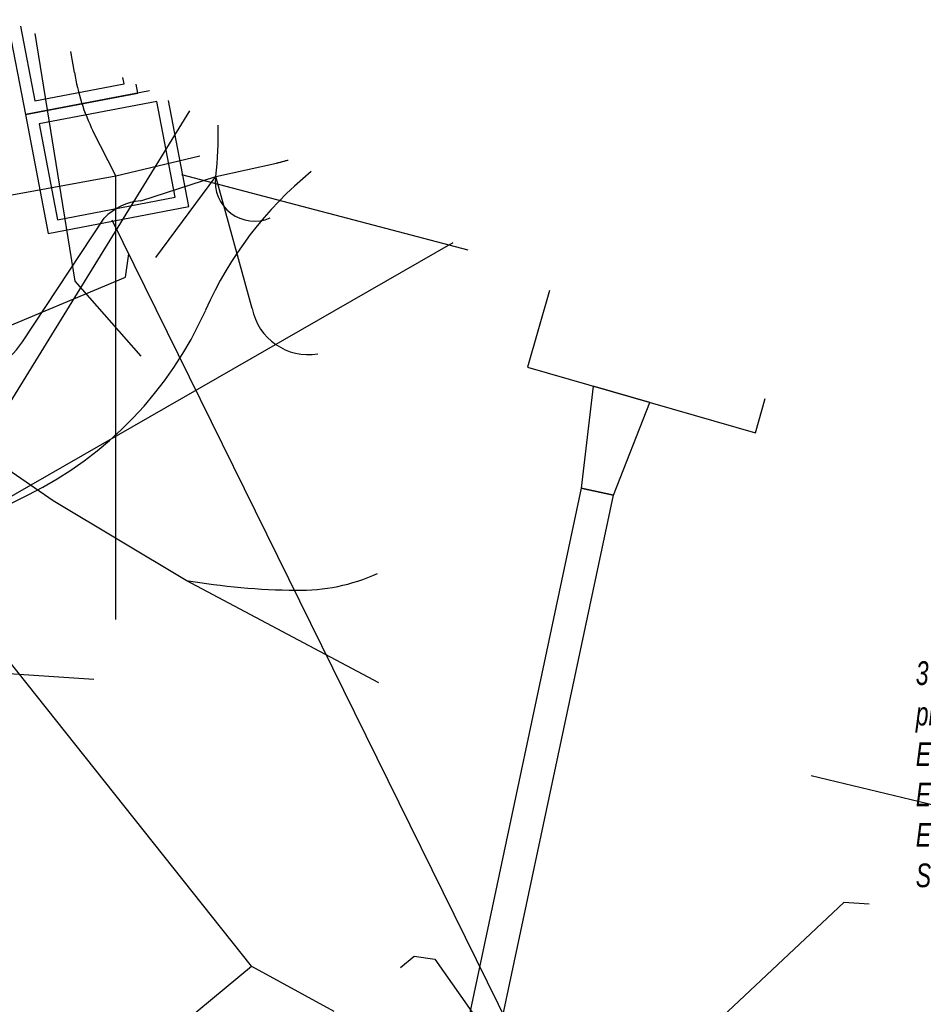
# Model space of a CAD drawing. Header units: metres. Extents: x 2695563 to 2696938, y 1260544 to 1262032.
# Tile 316 of 340: x 2696838 to 2696857, y 1261686 to 1261707. Entities that reach past the tile are written whole.
import ezdxf

# ---------------------------------------------------------------- set-up
doc = ezdxf.new("R2010")
doc.units = ezdxf.units.M
doc.header["$LTSCALE"] = 100
doc.linetypes.add('AUSGEZOGEN', pattern=[0])
doc.linetypes.add('STRICHLINIE2_S3', pattern=[0.25, 0.15, -0.1])
for name, color, linetype in [('EU_Cadastre des conduites', 24, 'AUSGEZOGEN'), ('EU_Cadastre des conduites_Ouvrage spécial – Polygone de détail', 24, 'AUSGEZOGEN'), ('EU_Cadastre des conduites_Regard normalisé – Texte', 24, 'AUSGEZOGEN'), ('EU_Cadastre des conduites_Station de pompage – Polygone de détail', 24, 'AUSGEZOGEN'), ('Réseau électrique_Cadastre des conduite_Bord du tracé', 1, 'AUSGEZOGEN'), ('Réseau électrique_Cadastre des conduite_Tronçon de tracé', 1, 'AUSGEZOGEN'), ('Réseau électrique_Cadastre des conduites_Ouvrage_Surface-Ligne-Point', 1, 'AUSGEZOGEN'), ('Télécommunications_SW_Cadastre des conduites_Bord du tracé', 94, 'AUSGEZOGEN')]:
    doc.layers.add(name, color=color, linetype=linetype)
doc.styles.add('ARIAL', font='arial.ttf')
pattern_1 = [(0, (8100, 8100), (4050, 4050), [4050, -4050]), (90, (8100, 8100), (-4050, 4050), [4050, -4050])]
pattern_2 = [(0, (2708005, 1273150), (6075, 6075), [6075, -6075]), (90, (2708005, 1273150), (-6075, 6075), [6075, -6075])]

# ---------------------------------------------------------------- blocks, each defined once
blk = doc.blocks.new('COMPLEXOBJECT_1591')
at = {"layer": 'Réseau électrique_Cadastre des conduites_Ouvrage_Surface-Ligne-Point', "lineweight": 18, "transparency": 33554687}
h = blk.add_hatch(dxfattribs=at)
h.set_pattern_fill('MUSTER', color=1, scale=4050, style=0, pattern_type=2)
h.set_pattern_definition(pattern_1)
h.paths.add_polyline_path([(6852.95, 11699.597), (6848.348, 11701.897), (6847.878, 11700.264), (6852.74, 11698.866)], flags=0)
h = blk.add_hatch(dxfattribs=at)
h.set_pattern_fill('MUSTER', color=1, scale=4050, style=0, pattern_type=2)
h.set_pattern_definition(pattern_1)
h.paths.add_polyline_path([(6851.018, 11700.764), (6851.129, 11701.148), (6850.456, 11701.342), (6850.345, 11700.957)], flags=0)
blk = doc.blocks.new('COMPLEXOBJECT_1694')
at = {"layer": 'Réseau électrique_Cadastre des conduite_Bord du tracé', "color": 1, "linetype": 'AUSGEZOGEN', "transparency": 33554687}
blk.add_line((6849.026, 11697.681), (6845.702, 11682.018), dxfattribs=at)
for points in [[(6846.367, 11681.778), (6849.711, 11697.535), (6849.026, 11697.681)], [(6843.721, 11678.244), (6839.337, 11674.154), (6837.621, 11672.672), (6835.43, 11670.39), (6836.418, 11669.609), (6838.126, 11672.184), (6839.805, 11673.633), (6844.285, 11677.814)]]:
    blk.add_lwpolyline(points, dxfattribs=at)
for centre, radius, start, end in [((6838.438, 11683.424), 7.399, 315.5646, 349.0447), ((6838.742, 11683.254), 7.767, 315.5371, 349.0435)]:
    blk.add_arc(centre, radius, start, end, dxfattribs=at)
blk = doc.blocks.new('COMPLEXOBJECT_1894')
at = {"layer": 'Réseau électrique_Cadastre des conduite_Tronçon de tracé', "color": 1, "linetype": 'AUSGEZOGEN', "transparency": 33554687}
for p, q in [((6838.219, 11706.548), (6838.141, 11706.996)), ((6839.101, 11704.348), (6838.611, 11705.303))]:
    blk.add_line(p, q, dxfattribs=at)
blk.add_arc((6842.442, 11707.194), 4.272, 188.6907, 206.2635, dxfattribs=at)
blk = doc.blocks.new('COMPLEXOBJECT_2647')
at = {"layer": 'Réseau électrique_Cadastre des conduite_Tronçon de tracé', "color": 1, "linetype": 'AUSGEZOGEN', "transparency": 33554687}
for centre, radius, start, end in [((6843.027, 11699.509), 4.003, 268.8049, 294.4103), ((6843.131, 11710.739), 15.234, 260.4271, 269.2985)]:
    blk.add_arc(centre, radius, start, end, dxfattribs=at)
blk = doc.blocks.new('COMPLEXOBJECT_2648')
at = {"layer": 'Réseau électrique_Cadastre des conduite_Tronçon de tracé', "color": 1, "linetype": 'AUSGEZOGEN', "transparency": 33554687}
for p, q in [((6839.631, 11703.814), (6841.229, 11704.33)), ((6837.109, 11700.804), (6838.851, 11703.443)), ((6834.532, 11699.638), (6835.703, 11699.999))]:
    blk.add_line(p, q, dxfattribs=at)
for centre, radius, start, end in [((6839.745, 11702.569), 1.251, 95.2353, 135.64), ((6835.571, 11701.86), 1.866, 274.0648, 325.5215)]:
    blk.add_arc(centre, radius, start, end, dxfattribs=at)
blk = doc.blocks.new('COMPLEXOBJECT_2650')
at = {"layer": 'Réseau électrique_Cadastre des conduite_Tronçon de tracé', "color": 1, "linetype": 'AUSGEZOGEN', "transparency": 33554687}
blk.add_line((6842.006, 11701.518), (6841.229, 11704.33), dxfattribs=at)
blk.add_arc((6843.202, 11701.753), 1.219, 191.1178, 279.7855, dxfattribs=at)
blk = doc.blocks.new('COMPLEXOBJECT_2686')
at = {"layer": 'Réseau électrique_Cadastre des conduite_Tronçon de tracé', "color": 1, "linetype": 'STRICHLINIE2_S3', "transparency": 33554687}
blk.add_line((6834.911, 11696.392), (6837.229, 11697.545), dxfattribs=at)
for centre, radius, start, end in [((6848.322, 11698.246), 7.992, 129.2424, 156.1072), ((6833.704, 11704.723), 7.997, 296.1551, 336.0997)]:
    blk.add_arc(centre, radius, start, end, dxfattribs=at)

msp = doc.modelspace()

# ---------------------------------------------------------------- hatches: boundary and pattern name
at = {"layer": 'Réseau électrique_Cadastre des conduite_Bord du tracé', "lineweight": 18, "transparency": 33554687}
h = msp.add_hatch(dxfattribs=at)
h.set_pattern_fill('MUSTER', color=1, scale=6075, style=0, pattern_type=2)
h.set_pattern_definition(pattern_2)
h.paths.add_polyline_path([(2696850.681, 1261697.345), (2696851.46, 1261699.324), (2696850.248, 1261699.672), (2696849.996, 1261697.491)], flags=0)
h = msp.add_hatch(dxfattribs=at)
h.set_pattern_fill('MUSTER', color=1, scale=6075, style=0, pattern_type=2)
h.set_pattern_definition(pattern_2)
h.paths.add_polyline_path([(2696849.996, 1261697.491), (2696846.672, 1261681.828), (2696846.644, 1261681.691), (2696846.614, 1261681.555), (2696846.581, 1261681.42), (2696846.545, 1261681.285), (2696846.507, 1261681.151), (2696846.467, 1261681.017), (2696846.424, 1261680.885), (2696846.378, 1261680.753), (2696846.33, 1261680.622), (2696846.28, 1261680.492), (2696846.227, 1261680.363), (2696846.172, 1261680.235), (2696846.114, 1261680.108), (2696846.054, 1261679.982), (2696845.991, 1261679.857), (2696845.926, 1261679.734), (2696845.859, 1261679.611), (2696845.79, 1261679.49), (2696845.718, 1261679.371), (2696845.644, 1261679.253), (2696845.568, 1261679.136), (2696845.49, 1261679.02), (2696845.409, 1261678.906), (2696845.327, 1261678.794), (2696845.242, 1261678.683), (2696845.155, 1261678.574), (2696845.066, 1261678.467), (2696844.975, 1261678.361), (2696844.882, 1261678.257), (2696844.788, 1261678.155), (2696844.691, 1261678.054), (2696840.307, 1261673.964), (2696838.591, 1261672.482), (2696836.4, 1261670.2), (2696837.388, 1261669.419), (2696839.096, 1261671.994), (2696840.775, 1261673.443), (2696845.255, 1261677.624), (2696845.357, 1261677.73), (2696845.456, 1261677.837), (2696845.554, 1261677.946), (2696845.649, 1261678.057), (2696845.743, 1261678.17), (2696845.834, 1261678.285), (2696845.923, 1261678.401), (2696846.01, 1261678.519), (2696846.094, 1261678.639), (2696846.177, 1261678.76), (2696846.257, 1261678.883), (2696846.335, 1261679.007), (2696846.41, 1261679.133), (2696846.483, 1261679.26), (2696846.553, 1261679.388), (2696846.622, 1261679.518), (2696846.687, 1261679.649), (2696846.75, 1261679.781), (2696846.811, 1261679.914), (2696846.869, 1261680.049), (2696846.925, 1261680.184), (2696846.978, 1261680.321), (2696847.028, 1261680.458), (2696847.076, 1261680.597), (2696847.121, 1261680.736), (2696847.164, 1261680.876), (2696847.204, 1261681.017), (2696847.241, 1261681.159), (2696847.276, 1261681.301), (2696847.308, 1261681.444), (2696847.337, 1261681.588), (2696850.681, 1261697.345)], flags=0)

# ---------------------------------------------------------------- linework, layer by layer
at = {"layer": 'EU_Cadastre des conduites', "color": 24, "linetype": 'AUSGEZOGEN', "transparency": 33554687}
for p, q in [((2696847.584, 1261702.573), (2696841.48, 1261704.18)), ((2696849.83, 1261683.24), (2696839.99, 1261703.21))]:
    msp.add_line(p, q, dxfattribs=at)
for points in [[(2696837.321, 1261700.758), (2696840.275, 1261701.997), (2696840.344, 1261702.492)], [(2696839.6, 1261693.41), (2696837.355, 1261693.564), (2696835.653, 1261693.434), (2696829.21, 1261694.2)], [(2696856.14, 1261688.62), (2696855.6, 1261688.66), (2696849.83, 1261683.24)], [(2696846.14, 1261687.27), (2696846.43, 1261687.51), (2696846.87, 1261687.45), (2696849.83, 1261683.24)]]:
    msp.add_lwpolyline(points, dxfattribs=at)
at = {"layer": 'EU_Cadastre des conduites_Ouvrage spécial – Polygone de détail', "color": 24, "linetype": 'STRICHLINIE2_S3', "transparency": 33554687}
for points in [[(2696837.752, 1261707.485), (2696838.14, 1261705.46), (2696840.54, 1261705.92), (2696840.503, 1261706.111)], [(2696838.033, 1261707.345), (2696838.338, 1261705.753), (2696840.247, 1261706.118), (2696840.221, 1261706.251)]]:
    msp.add_lwpolyline(points, dxfattribs=at)
at = {"layer": 'EU_Cadastre des conduites_Station de pompage – Polygone de détail', "color": 24, "linetype": 'STRICHLINIE2_S3', "transparency": 33554687}
msp.add_lwpolyline([(2696840.789, 1261705.968), (2696838.14, 1261705.46), (2696838.626, 1261702.924), (2696841.629, 1261703.5), (2696841.195, 1261705.765)], dxfattribs=at)
msp.add_lwpolyline([(2696838.433, 1261705.262), (2696838.824, 1261703.217), (2696841.336, 1261703.698), (2696840.944, 1261705.743), (2696838.433, 1261705.262)], close=True, dxfattribs=at)
at = {"layer": 'Réseau électrique_Cadastre des conduite_Bord du tracé', "color": 1, "linetype": 'AUSGEZOGEN', "transparency": 33554687}
msp.add_lwpolyline([(2696850.681, 1261697.345), (2696851.46, 1261699.324), (2696850.248, 1261699.672), (2696849.996, 1261697.491), (2696850.681, 1261697.345)], close=True, dxfattribs=at)
at = {"layer": 'Réseau électrique_Cadastre des conduite_Tronçon de tracé', "color": 1, "linetype": 'AUSGEZOGEN', "transparency": 33554687}
for p, q in [((2696835.881, 1261696.202), (2696841.647, 1261705.539)), ((2696842.199, 1261704.14), (2696843.494, 1261704.426)), ((2696840.066, 1261694.69), (2696840.071, 1261704.158)), ((2696835.881, 1261696.202), (2696847.265, 1261702.732)), ((2696845.68, 1261693.344), (2696841.567, 1261695.527))]:
    msp.add_line(p, q, dxfattribs=at)
at = {"layer": 'Réseau électrique_Cadastre des conduite_Tronçon de tracé', "color": 1, "linetype": 'STRICHLINIE2_S3', "transparency": 33554687}
msp.add_line((2696840.921, 1261702.41), (2696842.199, 1261704.14), dxfattribs=at)
at = {"layer": 'Réseau électrique_Cadastre des conduite_Tronçon de tracé', "color": 1, "linetype": 'AUSGEZOGEN', "transparency": 33554687}
for points in [[(2696813.729, 1261699.964), (2696828.736, 1261702.09), (2696840.071, 1261704.158), (2696841.859, 1261704.579)], [(2696841.567, 1261695.527), (2696838.736, 1261697.226), (2696835.502, 1261699.448)], [(2696866.347, 1261688.513), (2696863.789, 1261689.226), (2696854.904, 1261691.36)], [(2696829.132, 1261675.843), (2696842.962, 1261687.301), (2696844.716, 1261686.338)]]:
    msp.add_lwpolyline(points, dxfattribs=at)
for centre, radius, start, end in [((2696835.746, 1261704.982), 6.508, 352.5671, 2.2615), ((2696843.027, 1261704.025), 0.836, 172.0671, 293.3756)]:
    msp.add_arc(centre, radius, start, end, dxfattribs=at)
at = {"layer": 'Réseau électrique_Cadastre des conduite_Tronçon de tracé', "color": 1, "linetype": 'STRICHLINIE2_S3', "transparency": 33554687}
msp.add_arc((2696842.218, 1261709.737), 5.462, 283.5102, 286.2125, dxfattribs=at)
at = {"layer": 'Réseau électrique_Cadastre des conduites_Ouvrage_Surface-Ligne-Point', "color": 1, "linetype": 'AUSGEZOGEN', "transparency": 33554687}
for p, q in [((2696849.318, 1261701.707), (2696848.848, 1261700.074)), ((2696842.962, 1261687.301), (2696835.881, 1261696.202))]:
    msp.add_line(p, q, dxfattribs=at)
msp.add_lwpolyline([(2696848.848, 1261700.074), (2696853.71, 1261698.676), (2696853.92, 1261699.407)], dxfattribs=at)
at = {"layer": 'Télécommunications_SW_Cadastre des conduites_Bord du tracé', "color": 94, "linetype": 'AUSGEZOGEN', "transparency": 33554687}
msp.add_lwpolyline([(2696840.61, 1261700.31), (2696839.2, 1261701.91), (2696838.345, 1261707.189)], dxfattribs=at)

# ---------------------------------------------------------------- block references
at = {"layer": 'Réseau électrique_Cadastre des conduite_Bord du tracé', "color": 1, "linetype": 'AUSGEZOGEN', "lineweight": -3, "transparency": 33554687}
msp.add_blockref('COMPLEXOBJECT_1694', (2690000.97, 1249999.81), dxfattribs=at)
at = {"layer": 'Réseau électrique_Cadastre des conduite_Tronçon de tracé', "color": 1, "linetype": 'AUSGEZOGEN', "lineweight": -3, "transparency": 33554687}
for name in ['COMPLEXOBJECT_1894', 'COMPLEXOBJECT_2648', 'COMPLEXOBJECT_2650', 'COMPLEXOBJECT_2647']:
    msp.add_blockref(name, (2690000.97, 1249999.81), dxfattribs=at)
at = {"layer": 'Réseau électrique_Cadastre des conduite_Tronçon de tracé', "color": 1, "linetype": 'STRICHLINIE2_S3', "lineweight": -3, "transparency": 33554687}
msp.add_blockref('COMPLEXOBJECT_2686', (2690000.97, 1249999.81), dxfattribs=at)
at = {"layer": 'Réseau électrique_Cadastre des conduites_Ouvrage_Surface-Ligne-Point', "color": 1, "linetype": 'AUSGEZOGEN', "lineweight": 18, "transparency": 33554687}
msp.add_blockref('COMPLEXOBJECT_1591', (2690000.97, 1249999.81), dxfattribs=at)

# ---------------------------------------------------------------- texts
at = {"layer": 'EU_Cadastre des conduites_Regard normalisé – Texte', "color": 24, "transparency": 33554687, "insert": (2696857.132, 1261693.802), "char_height": 0.50641, "width": 2.80568, "attachment_point": 1, "line_spacing_factor": 1.024096, "style": 'ARIAL'}
msp.add_mtext('\\A1;{\\fArial|b0|i1|c0|p34;\\W0.69396;37110}\\P{\\fArial|b0|i1|c0|p34;\\H0.99721x;\\W0.69396;prof. = \\W0.48577; 4.13}\\P{\\fArial|b0|i1|c0|p34;\\H0.99721x;\\W0.69396;E1 \\W0.48577;= 435.03}\\P{\\fArial|b0|i1|c0|p34;\\H0.99721x;\\W0.69396;E2 \\W0.48577;= 435.60}\\P{\\fArial|b0|i1|c0|p34;\\H0.99721x;\\W0.69396;E3 \\W0.48577;= 435.03}\\P{\\fArial|b0|i1|c0|p34;\\H0.99721x;\\W0.69396;S1 =\\W0.48577; 435.03}', dxfattribs=at)

doc.saveas('drawing.dxf')
